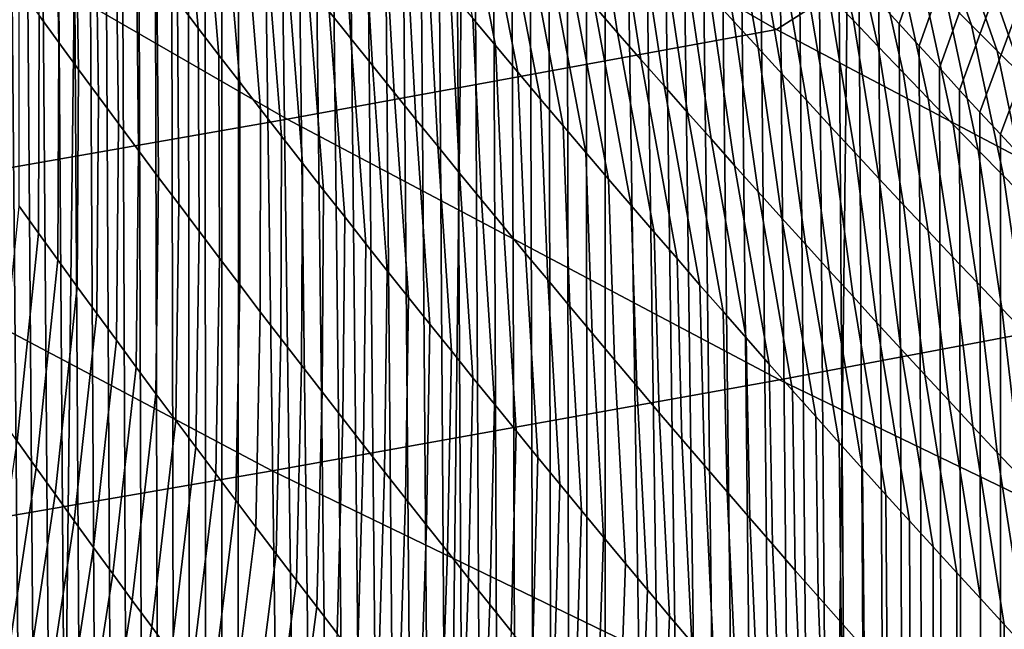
# Model space of a CAD drawing. Header units: metres. Extents: x -240 to 45, y -77 to 27.
# Tile 774 of 1056: x 2.895 to 4.474, y -22.282 to -21.306. Entities that reach past the tile are written whole.
import ezdxf

# ---------------------------------------------------------------- set-up
doc = ezdxf.new("R2010")
doc.units = ezdxf.units.M
doc.layers.add('solid_102011X2', color=7, linetype='CONTINUOUS')

msp = doc.modelspace()

# ---------------------------------------------------------------- linework, layer by layer
at = {"layer": 'solid_102011X2'}
for points in [[(2.919795, 26.634598), (2.297231, -26.697029), (1.673703, -26.745533), (2.297227, 26.697021)], [(3.541179, 26.558235), (2.919836, -26.634604), (2.297231, -26.697029), (2.919795, 26.634598)], [(4.16087, 26.46805), (3.541257, -26.558228), (2.919836, -26.634604), (3.541179, 26.558235)], [(4.777777, 26.364204), (4.160993, -26.468023), (3.541257, -26.558228), (4.16087, 26.46805)], [(5.392083, 26.246679), (4.77797, -26.364157), (4.160993, -26.468023), (4.777777, 26.364204)], [(2.65748, -60.200001, 112.47805), (3.220643, -60.200001, 113.304062), (2.691651, -19.426447, 112.530777), (2.667035, -19.39591, 112.492836)], [(3.220643, -60.200001, 113.304062), (2.716454, -19.457182, 112.568825), (2.691651, -19.426447, 112.530777)], [(3.220643, -60.200001, 113.304062), (2.741442, -19.488104, 112.606964), (2.716454, -19.457182, 112.568825)], [(3.220643, -60.200001, 113.304062), (2.766613, -19.519205, 112.645195), (2.741442, -19.488104, 112.606964)], [(3.220643, -60.200001, 113.304062), (2.791961, -19.550482, 112.683502), (2.766613, -19.519205, 112.645195)], [(3.220643, -60.200001, 113.304062), (2.817485, -19.581926, 112.721878), (2.791961, -19.550482, 112.683502)], [(3.220643, -60.200001, 113.304062), (2.84318, -19.613529, 112.760323), (2.817485, -19.581926, 112.721878)], [(3.220643, -60.200001, 113.304062), (2.869044, -19.645285, 112.798828), (2.84318, -19.613529, 112.760323)], [(3.220643, -60.200001, 113.304062), (2.895072, -19.677185, 112.837387), (2.869044, -19.645285, 112.798828)], [(3.220643, -60.200001, 113.304062), (2.921261, -19.709223, 112.875992), (2.895072, -19.677185, 112.837387)], [(3.220643, -60.200001, 113.304062), (2.947608, -19.741392, 112.914627), (2.921261, -19.709223, 112.875992)], [(3.220643, -60.200001, 113.304062), (2.974109, -19.773687, 112.9533), (2.947608, -19.741392, 112.914627)], [(3.220643, -60.200001, 113.304062), (3.000759, -19.806097, 112.991997), (2.974109, -19.773687, 112.9533)], [(3.220643, -60.200001, 113.304062), (3.027556, -19.838617, 113.030708), (3.000759, -19.806097, 112.991997)], [(3.220643, -60.200001, 113.304062), (3.054495, -19.871239, 113.069435), (3.027556, -19.838617, 113.030708)], [(3.220643, -60.200001, 113.304062), (3.081573, -19.903957, 113.108162), (3.054495, -19.871239, 113.069435)], [(3.220643, -60.200001, 113.304062), (3.108785, -19.936764, 113.146889), (3.081573, -19.903957, 113.108162)], [(3.220643, -60.200001, 113.304062), (3.136127, -19.96965, 113.1856), (3.108785, -19.936764, 113.146889)], [(3.220643, -60.200001, 113.304062), (3.163596, -20.002611, 113.224304), (3.136127, -19.96965, 113.1856)], [(3.220643, -60.200001, 113.304062), (3.191186, -20.035637, 113.262978), (3.163596, -20.002611, 113.224304)], [(3.220643, -60.200001, 113.304062), (3.218895, -20.068726, 113.301628), (3.191186, -20.035637, 113.262978)], [(3.220643, -60.200001, 113.304062), (3.246717, -20.101864, 113.34024), (3.218895, -20.068726, 113.301628)], [(3.220643, -60.200001, 113.304062), (3.824279, -60.200001, 114.100967), (3.274648, -20.135048, 113.378815), (3.246717, -20.101864, 113.34024)], [(3.824279, -60.200001, 114.100967), (3.302721, -20.168335, 113.417389), (3.274648, -20.135048, 113.378815)], [(3.824279, -60.200001, 114.100967), (3.330968, -20.201778, 113.456009), (3.302721, -20.168335, 113.417389)], [(3.824279, -60.200001, 114.100967), (3.359385, -20.235373, 113.494667), (3.330968, -20.201778, 113.456009)], [(3.824279, -60.200001, 114.100967), (3.387969, -20.269106, 113.533356), (3.359385, -20.235373, 113.494667)], [(3.824279, -60.200001, 114.100967), (3.416716, -20.302973, 113.572067), (3.387969, -20.269106, 113.533356)], [(3.824279, -60.200001, 114.100967), (3.445621, -20.336966, 113.610802), (3.416716, -20.302973, 113.572067)], [(3.824279, -60.200001, 114.100967), (3.474681, -20.371075, 113.649551), (3.445621, -20.336966, 113.610802)], [(3.824279, -60.200001, 114.100967), (3.503892, -20.405291, 113.688301), (3.474681, -20.371075, 113.649551)], [(3.824279, -60.200001, 114.100967), (3.533249, -20.43961, 113.727051), (3.503892, -20.405291, 113.688301)], [(3.824279, -60.200001, 114.100967), (3.562749, -20.474018, 113.765793), (3.533249, -20.43961, 113.727051)], [(3.824279, -60.200001, 114.100967), (3.592387, -20.508512, 113.80452), (3.562749, -20.474018, 113.765793)], [(3.824279, -60.200001, 114.100967), (3.622159, -20.543083, 113.843231), (3.592387, -20.508512, 113.80452)], [(3.824279, -60.200001, 114.100967), (3.652061, -20.577721, 113.881912), (3.622159, -20.543083, 113.843231)], [(3.831922, -20.575392, 77.648399), (3.33854, -20.877399, 73.470161), (4.108436, -21.321186, 73.341698), (4.582441, -21.020685, 77.529274)], [(3.824279, -60.200001, 114.100967), (3.682088, -20.612417, 113.920555), (3.652061, -20.577721, 113.881912)], [(3.824279, -60.200001, 114.100967), (3.712236, -20.647167, 113.959167), (3.682088, -20.612417, 113.920555)], [(3.824279, -60.200001, 114.100967), (3.7425, -20.681959, 113.997726), (3.712236, -20.647167, 113.959167)], [(3.824279, -60.200001, 114.100967), (3.772876, -20.716785, 114.03624), (3.7425, -20.681959, 113.997726)], [(3.824279, -60.200001, 114.100967), (3.803359, -20.75164, 114.074692), (3.772876, -20.716785, 114.03624)], [(3.824279, -60.200001, 114.100967), (3.833944, -20.786514, 114.113083), (3.803359, -20.75164, 114.074692)], [(3.824279, -60.200001, 114.100967), (4.466887, -60.200001, 114.866798), (3.864627, -20.821398, 114.151398), (3.833944, -20.786514, 114.113083)], [(4.466887, -60.200001, 114.866798), (3.895403, -20.856285, 114.189644), (3.864627, -20.821398, 114.151398)], [(4.454034, -20.885672, 114.87014), (4.420506, -20.848385, 114.832054), (4.272669, -21.276636, 114.643425), (4.304875, -21.311993, 114.680931)], [(4.466887, -60.200001, 114.866798), (3.926267, -20.891167, 114.227798), (3.895403, -20.856285, 114.189644)], [(4.108436, -21.321186, 73.341698), (3.33854, -20.877399, 73.470161), (2.549991, -21.018162, 69.34446), (3.323853, -21.464956, 69.208778)], [(4.487687, -20.922989, 114.90818), (4.454034, -20.885672, 114.87014), (4.304875, -21.311993, 114.680931), (4.337186, -21.347374, 114.718369)], [(4.466887, -60.200001, 114.866798), (3.957214, -20.926033, 114.265869), (3.926267, -20.891167, 114.227798)], [(4.466887, -60.200001, 114.866798), (3.988239, -20.96088, 114.303848), (3.957214, -20.926033, 114.265869)], [(4.521464, -20.960337, 114.946159), (4.487687, -20.922989, 114.90818), (4.337186, -21.347374, 114.718369), (4.369596, -21.382771, 114.755737)], [(3.152388, -20.988174, 88.138588), (3.181088, -21.318867, 88.43705), (3.147955, -21.275425, 88.476265), (3.118669, -20.944475, 88.177223)], [(4.466887, -60.200001, 114.866798), (4.019338, -20.995695, 114.341728), (3.988239, -20.96088, 114.303848)], [(4.555366, -20.997711, 114.984093), (4.521464, -20.960337, 114.946159), (4.369596, -21.382771, 114.755737), (4.402102, -21.418173, 114.79303)], [(2.951445, -21.013834, 88.712814), (2.957639, -21.341875, 89.019127), (2.925951, -21.298523, 89.05928), (2.919077, -20.970085, 88.752449)], [(3.186213, -21.03182, 88.100014), (3.214331, -21.362261, 88.397903), (3.181088, -21.318867, 88.43705), (3.152388, -20.988174, 88.138588)], [(3.595108, -21.025953, 86.949333), (3.657724, -21.346737, 87.24453), (3.621767, -21.303717, 87.281609), (3.55855, -20.982725, 86.985931)], [(4.466887, -60.200001, 114.866798), (4.050542, -21.030544, 114.379547), (4.019338, -20.995695, 114.341728)], [(3.408126, -21.044214, 87.505539), (3.425932, -21.335844, 87.831795), (3.391373, -21.29258, 87.869911), (3.372873, -21.00074, 87.543106)], [(3.810717, -21.052942, 86.366104), (3.85371, -21.326492, 86.695183), (3.816481, -21.283785, 86.73127), (3.772777, -21.010111, 86.401695)], [(3.99461, -21.054647, 85.814812), (4.040295, -21.308182, 86.154137), (4.001801, -21.265852, 86.189278), (3.955399, -21.012283, 85.849449)], [(4.589392, -21.035116, 115.021965), (4.555366, -20.997711, 114.984093), (4.402102, -21.418173, 114.79303), (4.434697, -21.453573, 114.830238)], [(3.323853, -21.464956, 69.208778), (2.549991, -21.018162, 69.34446), (1.728397, -21.158302, 65.230949), (2.506058, -21.608101, 65.087708)], [(2.983922, -21.057541, 88.673233), (2.98944, -21.385191, 88.979027), (2.957639, -21.341875, 89.019127), (2.951445, -21.013834, 88.712814)], [(3.631763, -21.069109, 86.912811), (3.693781, -21.389688, 87.207527), (3.657724, -21.346737, 87.24453), (3.595108, -21.025953, 86.949333)], [(4.582441, -21.020685, 77.529274), (4.108436, -21.321186, 73.341698), (4.893997, -21.735825, 73.210617), (5.348531, -21.437944, 77.407684)], [(4.176514, -21.06521, 85.266319), (4.231776, -21.306932, 85.608559), (4.192021, -21.265114, 85.642746), (4.13603, -21.023396, 85.300034)], [(4.331207, -21.059034, 84.740807), (4.421285, -21.314066, 85.065552), (4.380267, -21.272835, 85.098831), (4.289557, -21.017836, 84.773651)], [(3.220143, -21.075415, 88.061501), (3.247681, -21.405607, 88.358818), (3.214331, -21.362261, 88.397903), (3.186213, -21.03182, 88.100014)], [(3.443481, -21.087626, 87.468048), (3.460596, -21.379053, 87.793739), (3.425932, -21.335844, 87.831795), (3.408126, -21.044214, 87.505539)], [(4.466887, -60.200001, 114.866798), (4.081888, -21.065487, 114.417343), (4.050542, -21.030544, 114.379547)], [(4.623542, -21.072544, 115.059784), (4.589392, -21.035116, 115.021965), (4.434697, -21.453573, 114.830238), (4.467378, -21.488962, 114.867355)], [(3.01651, -21.101206, 88.63372), (3.021353, -21.428473, 88.938995), (2.98944, -21.385191, 88.979027), (2.983922, -21.057541, 88.673233)], [(3.84875, -21.095692, 86.330589), (3.891034, -21.369122, 86.659172), (3.85371, -21.326492, 86.695183), (3.810717, -21.052942, 86.366104)], [(4.033911, -21.096922, 85.780251), (4.078881, -21.350424, 86.119072), (4.040295, -21.308182, 86.154137), (3.99461, -21.054647, 85.814812)], [(4.372943, -21.100132, 84.708038), (4.462391, -21.355198, 85.032349), (4.421285, -21.314066, 85.065552), (4.331207, -21.059034, 84.740807)], [(4.512315, -21.089388, 84.195465), (4.625181, -21.344576, 84.512962), (4.582925, -21.304092, 84.545296), (4.469396, -21.048885, 84.227463)], [(3.254179, -21.118958, 88.023056), (3.281139, -21.448904, 88.319801), (3.247681, -21.405607, 88.358818), (3.220143, -21.075415, 88.061501)], [(3.668515, -21.112194, 86.876358), (3.729936, -21.432571, 87.170593), (3.693781, -21.389688, 87.207527), (3.631763, -21.069109, 86.912811)], [(4.466887, -60.200001, 114.866798), (4.11337, -21.100515, 114.455124), (4.081888, -21.065487, 114.417343)], [(4.217087, -21.10693, 85.232674), (4.271622, -21.348658, 85.574448), (4.231776, -21.306932, 85.608559), (4.176514, -21.06521, 85.266319)], [(4.657817, -21.109999, 115.097542), (4.623542, -21.072544, 115.059784), (4.467378, -21.488962, 114.867355), (4.500138, -21.52433, 114.904381)], [(3.478937, -21.130972, 87.430618), (3.495364, -21.422201, 87.755753), (3.460596, -21.379053, 87.793739), (3.443481, -21.087626, 87.468048)], [(3.049208, -21.144827, 88.594261), (3.053377, -21.471714, 88.899017), (3.021353, -21.428473, 88.938995), (3.01651, -21.101206, 88.63372)], [(3.886874, -21.138357, 86.295151), (3.928452, -21.411673, 86.623238), (3.891034, -21.369122, 86.659172), (3.84875, -21.095692, 86.330589)], [(4.073302, -21.139107, 85.745766), (4.117559, -21.392578, 86.084084), (4.078881, -21.350424, 86.119072), (4.033911, -21.096922, 85.780251)], [(4.466887, -60.200001, 114.866798), (4.144984, -21.13562, 114.492867), (4.11337, -21.100515, 114.455124)], [(4.257749, -21.148552, 85.199104), (4.311558, -21.390289, 85.540405), (4.271622, -21.348658, 85.574448), (4.217087, -21.10693, 85.232674)], [(4.414766, -21.141129, 84.675346), (4.503587, -21.396229, 84.999222), (4.462391, -21.355198, 85.032349), (4.372943, -21.100132, 84.708038)], [(3.28832, -21.162445, 87.984673), (3.314706, -21.492153, 88.280846), (3.281139, -21.448904, 88.319801), (3.254179, -21.118958, 88.023056)], [(3.705363, -21.155205, 86.839973), (3.76619, -21.475382, 87.133728), (3.729936, -21.432571, 87.170593), (3.668515, -21.112194, 86.876358)], [(3.514494, -21.174257, 87.393257), (3.530235, -21.46529, 87.717842), (3.495364, -21.422201, 87.755753), (3.478937, -21.130972, 87.430618)], [(3.925091, -21.180941, 86.259789), (3.965964, -21.454142, 86.587372), (3.928452, -21.411673, 86.623238), (3.886874, -21.138357, 86.295151)], [(4.112785, -21.1812, 85.711349), (4.156331, -21.434645, 86.049164), (4.117559, -21.392578, 86.084084), (4.073302, -21.139107, 85.745766)], [(4.466887, -60.200001, 114.866798), (4.176725, -21.170794, 114.530571), (4.144984, -21.13562, 114.492867)], [(3.082014, -21.188404, 88.554871), (3.085513, -21.514917, 88.8591), (3.053377, -21.471714, 88.899017), (3.049208, -21.144827, 88.594261)], [(3.742307, -21.198141, 86.803665), (3.802542, -21.518124, 87.096947), (3.76619, -21.475382, 87.133728), (3.705363, -21.155205, 86.839973)], [(4.298499, -21.190077, 85.165604), (4.351585, -21.431826, 85.506439), (4.311558, -21.390289, 85.540405), (4.257749, -21.148552, 85.199104)], [(4.456676, -21.182024, 84.642723), (4.544872, -21.43716, 84.966171), (4.503587, -21.396229, 84.999222), (4.414766, -21.141129, 84.675346)], [(3.322566, -21.205879, 87.94635), (3.34838, -21.535351, 88.241951), (3.314706, -21.492153, 88.280846), (3.28832, -21.162445, 87.984673)], [(4.466887, -60.200001, 114.866798), (4.20859, -21.206028, 114.568237), (4.176725, -21.170794, 114.530571)], [(3.550152, -21.217476, 87.355972), (3.565209, -21.50832, 87.679993), (3.530235, -21.46529, 87.717842), (3.514494, -21.174257, 87.393257)], [(3.9634, -21.223438, 86.224495), (4.00357, -21.496531, 86.55159), (3.965964, -21.454142, 86.587372), (3.925091, -21.180941, 86.259789)], [(4.152358, -21.223204, 85.677017), (4.195196, -21.476625, 86.014328), (4.156331, -21.434645, 86.049164), (4.112785, -21.1812, 85.711349)], [(4.498672, -21.222816, 84.610176), (4.586246, -21.477991, 84.933189), (4.544872, -21.43716, 84.966171), (4.456676, -21.182024, 84.642723)], [(3.11493, -21.231937, 88.515533), (3.11776, -21.558081, 88.819237), (3.085513, -21.514917, 88.8591), (3.082014, -21.188404, 88.554871)], [(3.779346, -21.241001, 86.767433), (3.838992, -21.560791, 87.060234), (3.802542, -21.518124, 87.096947), (3.742307, -21.198141, 86.803665)], [(4.339339, -21.231504, 85.132179), (4.391704, -21.473267, 85.472542), (4.351585, -21.431826, 85.506439), (4.298499, -21.190077, 85.165604)], [(3.356917, -21.249256, 87.908096), (3.382161, -21.578497, 88.203125), (3.34838, -21.535351, 88.241951), (3.322566, -21.205879, 87.94635)], [(3.585909, -21.26063, 87.318756), (3.600286, -21.551289, 87.64222), (3.565209, -21.50832, 87.679993), (3.550152, -21.217476, 87.355972)], [(4.466887, -60.200001, 114.866798), (4.240572, -21.24131, 114.605858), (4.20859, -21.206028, 114.568237)], [(3.147955, -21.275425, 88.476265), (3.150119, -21.601202, 88.779442), (3.11776, -21.558081, 88.819237), (3.11493, -21.231937, 88.515533)], [(4.001801, -21.265852, 86.189278), (4.041271, -21.538837, 86.515877), (4.00357, -21.496531, 86.55159), (3.9634, -21.223438, 86.224495)], [(4.192021, -21.265114, 85.642746), (4.234153, -21.518515, 85.979561), (4.195196, -21.476625, 86.014328), (4.152358, -21.223204, 85.677017)], [(4.380267, -21.272835, 85.098831), (4.431913, -21.514614, 85.438728), (4.391704, -21.473267, 85.472542), (4.339339, -21.231504, 85.132179)], [(3.391373, -21.29258, 87.869911), (3.41605, -21.621592, 88.164368), (3.382161, -21.578497, 88.203125), (3.356917, -21.249256, 87.908096)], [(3.816481, -21.283785, 86.73127), (3.87554, -21.603386, 87.02359), (3.838992, -21.560791, 87.060234), (3.779346, -21.241001, 86.767433)], [(4.466887, -60.200001, 114.866798), (4.272669, -21.276636, 114.643425), (4.240572, -21.24131, 114.605858)], [(2.925951, -21.298523, 89.05928), (2.924953, -21.647345, 89.345955), (2.893935, -21.604303, 89.386765), (2.894375, -21.255135, 89.099495)], [(3.621767, -21.303717, 87.281609), (3.635465, -21.594194, 87.604515), (3.600286, -21.551289, 87.64222), (3.585909, -21.26063, 87.318756)], [(4.040295, -21.308182, 86.154137), (4.079065, -21.581062, 86.480247), (4.041271, -21.538837, 86.515877), (4.001801, -21.265852, 86.189278)], [(4.231776, -21.306932, 85.608559), (4.273203, -21.560316, 85.94487), (4.234153, -21.518515, 85.979561), (4.192021, -21.265114, 85.642746)], [(3.181088, -21.318867, 88.43705), (3.182588, -21.644283, 88.739708), (3.150119, -21.601202, 88.779442), (3.147955, -21.275425, 88.476265)], [(4.466887, -60.200001, 114.866798), (4.304875, -21.311993, 114.680931), (4.272669, -21.276636, 114.643425)], [(4.421285, -21.314066, 85.065552), (4.472214, -21.555864, 85.404984), (4.431913, -21.514614, 85.438728), (4.380267, -21.272835, 85.098831)], [(3.425932, -21.335844, 87.831795), (3.450046, -21.664633, 88.125671), (3.41605, -21.621592, 88.164368), (3.391373, -21.29258, 87.869911)], [(3.85371, -21.326492, 86.695183), (3.912184, -21.645908, 86.98703), (3.87554, -21.603386, 87.02359), (3.816481, -21.283785, 86.73127)], [(2.957639, -21.341875, 89.019127), (2.956086, -21.690353, 89.305199), (2.924953, -21.647345, 89.345955), (2.925951, -21.298523, 89.05928)], [(3.657724, -21.346737, 87.24453), (3.670747, -21.637035, 87.566879), (3.635465, -21.594194, 87.604515), (3.621767, -21.303717, 87.281609)], [(4.078881, -21.350424, 86.119072), (4.116955, -21.623205, 86.444687), (4.079065, -21.581062, 86.480247), (4.040295, -21.308182, 86.154137)], [(4.271622, -21.348658, 85.574448), (4.312346, -21.602026, 85.910255), (4.273203, -21.560316, 85.94487), (4.231776, -21.306932, 85.608559)], [(4.466887, -60.200001, 114.866798), (4.337186, -21.347374, 114.718369), (4.304875, -21.311993, 114.680931)], [(3.214331, -21.362261, 88.397903), (3.215168, -21.687323, 88.700035), (3.182588, -21.644283, 88.739708), (3.181088, -21.318867, 88.43705)], [(4.893997, -21.735825, 73.210617), (4.108436, -21.321186, 73.341698), (3.323853, -21.464956, 69.208778), (4.113461, -21.88241, 69.070343)], [(3.891034, -21.369122, 86.659172), (3.948926, -21.688354, 86.950539), (3.912184, -21.645908, 86.98703), (3.85371, -21.326492, 86.695183)], [(4.462391, -21.355198, 85.032349), (4.512607, -21.597017, 85.371315), (4.472214, -21.555864, 85.404984), (4.421285, -21.314066, 85.065552)], [(2.98944, -21.385191, 88.979027), (2.987333, -21.733334, 89.264503), (2.956086, -21.690353, 89.305199), (2.957639, -21.341875, 89.019127)], [(3.460596, -21.379053, 87.793739), (3.484148, -21.707621, 88.087051), (3.450046, -21.664633, 88.125671), (3.425932, -21.335844, 87.831795)], [(3.693781, -21.389688, 87.207527), (3.706131, -21.679815, 87.529312), (3.670747, -21.637035, 87.566879), (3.657724, -21.346737, 87.24453)], [(4.117559, -21.392578, 86.084084), (4.15494, -21.665264, 86.409203), (4.116955, -21.623205, 86.444687), (4.078881, -21.350424, 86.119072)], [(4.311558, -21.390289, 85.540405), (4.351583, -21.643646, 85.875717), (4.312346, -21.602026, 85.910255), (4.271622, -21.348658, 85.574448)], [(4.466887, -60.200001, 114.866798), (4.369596, -21.382771, 114.755737), (4.337186, -21.347374, 114.718369)], [(4.503587, -21.396229, 84.999222), (4.55309, -21.638073, 85.337723), (4.512607, -21.597017, 85.371315), (4.462391, -21.355198, 85.032349)], [(3.247681, -21.405607, 88.358818), (3.247859, -21.73032, 88.660423), (3.215168, -21.687323, 88.700035), (3.214331, -21.362261, 88.397903)], [(3.928452, -21.411673, 86.623238), (3.985764, -21.730722, 86.914131), (3.948926, -21.688354, 86.950539), (3.891034, -21.369122, 86.659172)], [(3.021353, -21.428473, 88.938995), (3.018695, -21.776279, 89.223869), (2.987333, -21.733334, 89.264503), (2.98944, -21.385191, 88.979027)], [(3.495364, -21.422201, 87.755753), (3.518357, -21.750555, 88.048492), (3.484148, -21.707621, 88.087051), (3.460596, -21.379053, 87.793739)], [(3.729936, -21.432571, 87.170593), (3.741616, -21.722528, 87.491821), (3.706131, -21.679815, 87.529312), (3.693781, -21.389688, 87.207527)], [(4.351585, -21.431826, 85.506439), (4.390913, -21.685175, 85.841248), (4.351583, -21.643646, 85.875717), (4.311558, -21.390289, 85.540405)], [(4.466887, -60.200001, 114.866798), (4.402102, -21.418173, 114.79303), (4.369596, -21.382771, 114.755737)], [(3.281139, -21.448904, 88.319801), (3.280661, -21.773272, 88.62088), (3.247859, -21.73032, 88.660423), (3.247681, -21.405607, 88.358818)], [(4.156331, -21.434645, 86.049164), (4.193019, -21.707239, 86.373795), (4.15494, -21.665264, 86.409203), (4.117559, -21.392578, 86.084084)], [(3.530235, -21.46529, 87.717842), (3.552672, -21.793432, 88.010002), (3.518357, -21.750555, 88.048492), (3.495364, -21.422201, 87.755753)], [(3.965964, -21.454142, 86.587372), (4.022698, -21.773016, 86.877792), (3.985764, -21.730722, 86.914131), (3.928452, -21.411673, 86.623238)], [(4.466887, -60.200001, 114.866798), (4.434697, -21.453573, 114.830238), (4.402102, -21.418173, 114.79303)], [(3.053377, -21.471714, 88.899017), (3.050172, -21.819193, 89.183289), (3.018695, -21.776279, 89.223869), (3.021353, -21.428473, 88.938995)], [(3.76619, -21.475382, 87.133728), (3.777202, -21.765177, 87.454399), (3.741616, -21.722528, 87.491821), (3.729936, -21.432571, 87.170593)], [(4.195196, -21.476625, 86.014328), (4.231193, -21.749128, 86.338463), (4.193019, -21.707239, 86.373795), (4.156331, -21.434645, 86.049164)], [(4.391704, -21.473267, 85.472542), (4.430336, -21.72661, 85.806854), (4.390913, -21.685175, 85.841248), (4.351585, -21.431826, 85.506439)], [(3.314706, -21.492153, 88.280846), (3.313573, -21.816179, 88.581398), (3.280661, -21.773272, 88.62088), (3.281139, -21.448904, 88.319801)], [(4.00357, -21.496531, 86.55159), (4.059729, -21.815231, 86.84153), (4.022698, -21.773016, 86.877792), (3.965964, -21.454142, 86.587372)], [(4.466887, -60.200001, 114.866798), (4.467378, -21.488962, 114.867355), (4.434697, -21.453573, 114.830238)], [(4.113461, -21.88241, 69.070343), (3.323853, -21.464956, 69.208778), (2.506058, -21.608101, 65.087708), (3.299543, -22.028368, 64.941551)], [(3.565209, -21.50832, 87.679993), (3.587093, -21.836254, 87.971588), (3.552672, -21.793432, 88.010002), (3.530235, -21.46529, 87.717842)], [(3.085513, -21.514917, 88.8591), (3.081763, -21.862074, 89.142769), (3.050172, -21.819193, 89.183289), (3.053377, -21.471714, 88.899017)], [(3.802542, -21.518124, 87.096947), (3.81289, -21.807756, 87.417053), (3.777202, -21.765177, 87.454399), (3.76619, -21.475382, 87.133728)], [(4.234153, -21.518515, 85.979561), (4.269463, -21.790932, 86.3032), (4.231193, -21.749128, 86.338463), (4.195196, -21.476625, 86.014328)], [(4.431913, -21.514614, 85.438728), (4.469852, -21.767954, 85.772537), (4.430336, -21.72661, 85.806854), (4.391704, -21.473267, 85.472542)], [(3.34838, -21.535351, 88.241951), (3.346594, -21.859043, 88.541977), (3.313573, -21.816179, 88.581398), (3.314706, -21.492153, 88.280846)], [(4.041271, -21.538837, 86.515877), (4.096857, -21.857368, 86.805344), (4.059729, -21.815231, 86.84153), (4.00357, -21.496531, 86.55159)], [(4.466887, -60.200001, 114.866798), (5.14687, -60.200001, 115.599648), (4.500138, -21.52433, 114.904381), (4.467378, -21.488962, 114.867355)], [(3.11776, -21.558081, 88.819237), (3.113469, -21.904919, 89.10231), (3.081763, -21.862074, 89.142769), (3.085513, -21.514917, 88.8591)], [(3.600286, -21.551289, 87.64222), (3.621619, -21.879017, 87.933235), (3.587093, -21.836254, 87.971588), (3.565209, -21.50832, 87.679993)], [(3.838992, -21.560791, 87.060234), (3.848678, -21.850271, 87.379776), (3.81289, -21.807756, 87.417053), (3.802542, -21.518124, 87.096947)], [(4.472214, -21.555864, 85.404984), (4.509462, -21.809204, 85.738297), (4.469852, -21.767954, 85.772537), (4.431913, -21.514614, 85.438728)], [(4.273203, -21.560316, 85.94487), (4.307827, -21.832651, 86.268021), (4.269463, -21.790932, 86.3032), (4.234153, -21.518515, 85.979561)], [(3.382161, -21.578497, 88.203125), (3.379726, -21.901859, 88.502625), (3.346594, -21.859043, 88.541977), (3.34838, -21.535351, 88.241951)], [(4.079065, -21.581062, 86.480247), (4.134082, -21.899426, 86.769234), (4.096857, -21.857368, 86.805344), (4.041271, -21.538837, 86.515877)], [(3.150119, -21.601202, 88.779442), (3.145288, -21.947727, 89.061913), (3.113469, -21.904919, 89.10231), (3.11776, -21.558081, 88.819237)], [(3.635465, -21.594194, 87.604515), (3.656251, -21.921724, 87.894958), (3.621619, -21.879017, 87.933235), (3.600286, -21.551289, 87.64222)], [(3.87554, -21.603386, 87.02359), (3.884567, -21.892715, 87.342575), (3.848678, -21.850271, 87.379776), (3.838992, -21.560791, 87.060234)], [(4.312346, -21.602026, 85.910255), (4.346287, -21.874281, 86.23291), (4.307827, -21.832651, 86.268021), (4.273203, -21.560316, 85.94487)], [(4.512607, -21.597017, 85.371315), (4.549166, -21.850359, 85.704132), (4.509462, -21.809204, 85.738297), (4.472214, -21.555864, 85.404984)], [(3.41605, -21.621592, 88.164368), (3.412967, -21.944628, 88.463333), (3.379726, -21.901859, 88.502625), (3.382161, -21.578497, 88.203125)], [(4.116955, -21.623205, 86.444687), (4.171404, -21.941402, 86.7332), (4.134082, -21.899426, 86.769234), (4.079065, -21.581062, 86.480247)], [(3.670747, -21.637035, 87.566879), (3.690988, -21.964371, 87.856743), (3.656251, -21.921724, 87.894958), (3.635465, -21.594194, 87.604515)], [(3.299543, -22.028368, 64.941551), (2.506058, -21.608101, 65.087708), (1.653828, -21.750774, 60.979645), (2.451013, -22.173861, 60.825363)], [(2.860309, -21.938087, 89.686569), (2.893935, -21.604303, 89.386765), (2.924953, -21.647345, 89.345955), (2.890687, -21.980703, 89.64518)], [(3.182588, -21.644283, 88.739708), (3.177221, -21.990501, 89.021576), (3.145288, -21.947727, 89.061913), (3.150119, -21.601202, 88.779442)], [(3.912184, -21.645908, 86.98703), (3.920556, -21.935089, 87.30545), (3.884567, -21.892715, 87.342575), (3.87554, -21.603386, 87.02359)], [(4.351583, -21.643646, 85.875717), (4.384843, -21.915825, 86.197884), (4.346287, -21.874281, 86.23291), (4.312346, -21.602026, 85.910255)], [(3.450046, -21.664633, 88.125671), (3.446318, -21.987349, 88.42411), (3.412967, -21.944628, 88.463333), (3.41605, -21.621592, 88.164368)], [(4.15494, -21.665264, 86.409203), (4.208824, -21.983299, 86.697235), (4.171404, -21.941402, 86.7332), (4.116955, -21.623205, 86.444687)], [(3.215168, -21.687323, 88.700035), (3.209268, -22.033237, 88.9813), (3.177221, -21.990501, 89.021576), (3.182588, -21.644283, 88.739708)], [(3.706131, -21.679815, 87.529312), (3.725831, -22.006956, 87.818604), (3.690988, -21.964371, 87.856743), (3.670747, -21.637035, 87.566879)], [(4.390913, -21.685175, 85.841248), (4.423494, -21.957279, 86.162926), (4.384843, -21.915825, 86.197884), (4.351583, -21.643646, 85.875717)], [(2.890687, -21.980703, 89.64518), (2.924953, -21.647345, 89.345955), (2.956086, -21.690353, 89.305199), (2.921183, -22.023294, 89.603844)], [(3.948926, -21.688354, 86.950539), (3.956644, -21.977392, 87.268402), (3.920556, -21.935089, 87.30545), (3.912184, -21.645908, 86.98703)], [(3.484148, -21.707621, 88.087051), (3.479778, -22.03002, 88.384956), (3.446318, -21.987349, 88.42411), (3.450046, -21.664633, 88.125671)], [(4.193019, -21.707239, 86.373795), (4.246341, -22.025116, 86.661354), (4.208824, -21.983299, 86.697235), (4.15494, -21.665264, 86.409203)], [(2.921183, -22.023294, 89.603844), (2.956086, -21.690353, 89.305199), (2.987333, -21.733334, 89.264503), (2.951797, -22.065861, 89.562569)], [(3.247859, -21.73032, 88.660423), (3.241428, -22.075935, 88.941086), (3.209268, -22.033237, 88.9813), (3.215168, -21.687323, 88.700035)], [(3.741616, -21.722528, 87.491821), (3.760777, -22.049482, 87.78054), (3.725831, -22.006956, 87.818604), (3.706131, -21.679815, 87.529312)], [(3.985764, -21.730722, 86.914131), (3.992832, -22.019625, 87.231422), (3.956644, -21.977392, 87.268402), (3.948926, -21.688354, 86.950539)], [(4.430336, -21.72661, 85.806854), (4.462241, -21.998644, 86.128044), (4.423494, -21.957279, 86.162926), (4.390913, -21.685175, 85.841248)], [(3.518357, -21.750555, 88.048492), (3.513347, -22.072643, 88.345871), (3.479778, -22.03002, 88.384956), (3.484148, -21.707621, 88.087051)], [(4.231193, -21.749128, 86.338463), (4.283956, -22.066849, 86.625542), (4.246341, -22.025116, 86.661354), (4.193019, -21.707239, 86.373795)], [(3.777202, -21.765177, 87.454399), (3.795828, -22.091946, 87.742546), (3.760777, -22.049482, 87.78054), (3.741616, -21.722528, 87.491821)], [(2.951797, -22.065861, 89.562569), (2.987333, -21.733334, 89.264503), (3.018695, -21.776279, 89.223869), (2.982527, -22.108402, 89.521347)], [(3.280661, -21.773272, 88.62088), (3.273702, -22.118593, 88.90094), (3.241428, -22.075935, 88.941086), (3.247859, -21.73032, 88.660423)], [(4.022698, -21.773016, 86.877792), (4.029119, -22.061785, 87.194519), (3.992832, -22.019625, 87.231422), (3.985764, -21.730722, 86.914131)], [(5.694142, -22.120768, 73.077103), (4.893997, -21.735825, 73.210617), (4.113461, -21.88241, 69.070343), (4.917727, -22.26997, 68.929337)], [(4.469852, -21.767954, 85.772537), (4.501084, -22.039921, 86.093231), (4.462241, -21.998644, 86.128044), (4.430336, -21.72661, 85.806854)], [(3.552672, -21.793432, 88.010002), (3.547025, -22.115215, 88.306847), (3.513347, -22.072643, 88.345871), (3.518357, -21.750555, 88.048492)], [(4.269463, -21.790932, 86.3032), (4.321668, -22.1085, 86.589813), (4.283956, -22.066849, 86.625542), (4.231193, -21.749128, 86.338463)], [(3.81289, -21.807756, 87.417053), (3.830983, -22.134348, 87.70462), (3.795828, -22.091946, 87.742546), (3.777202, -21.765177, 87.454399)], [(4.509462, -21.809204, 85.738297), (4.540022, -22.081106, 86.058502), (4.501084, -22.039921, 86.093231), (4.469852, -21.767954, 85.772537)], [(2.982527, -22.108402, 89.521347), (3.018695, -21.776279, 89.223869), (3.050172, -21.819193, 89.183289), (3.013375, -22.150915, 89.480186)], [(3.313573, -21.816179, 88.581398), (3.306089, -22.161211, 88.860847), (3.273702, -22.118593, 88.90094), (3.280661, -21.773272, 88.62088)], [(4.059729, -21.815231, 86.84153), (4.065505, -22.10387, 87.157692), (4.029119, -22.061785, 87.194519), (4.022698, -21.773016, 86.877792)], [(3.587093, -21.836254, 87.971588), (3.580812, -22.157734, 88.267891), (3.547025, -22.115215, 88.306847), (3.552672, -21.793432, 88.010002)], [(4.307827, -21.832651, 86.268021), (4.359478, -22.150068, 86.554153), (4.321668, -22.1085, 86.589813), (4.269463, -21.790932, 86.3032)], [(3.346594, -21.859043, 88.541977), (3.338589, -22.203791, 88.820824), (3.306089, -22.161211, 88.860847), (3.313573, -21.816179, 88.581398)], [(3.848678, -21.850271, 87.379776), (3.866242, -22.176683, 87.666771), (3.830983, -22.134348, 87.70462), (3.81289, -21.807756, 87.417053)], [(4.096857, -21.857368, 86.805344), (4.10199, -22.145882, 87.120949), (4.065505, -22.10387, 87.157692), (4.059729, -21.815231, 86.84153)], [(3.013375, -22.150915, 89.480186), (3.050172, -21.819193, 89.183289), (3.081763, -21.862074, 89.142769), (3.04434, -22.193399, 89.439079)], [(4.346287, -21.874281, 86.23291), (4.397386, -22.191551, 86.51857), (4.359478, -22.150068, 86.554153), (4.307827, -21.832651, 86.268021)], [(3.621619, -21.879017, 87.933235), (3.614707, -22.200203, 88.229004), (3.580812, -22.157734, 88.267891), (3.587093, -21.836254, 87.971588)], [(3.04434, -22.193399, 89.439079), (3.081763, -21.862074, 89.142769), (3.113469, -21.904919, 89.10231), (3.075422, -22.235855, 89.398033)], [(3.379726, -21.901859, 88.502625), (3.371202, -22.246326, 88.780869), (3.338589, -22.203791, 88.820824), (3.346594, -21.859043, 88.541977)], [(3.884567, -21.892715, 87.342575), (3.901604, -22.218956, 87.628998), (3.866242, -22.176683, 87.666771), (3.848678, -21.850271, 87.379776)], [(4.134082, -21.899426, 86.769234), (4.138575, -22.187817, 87.084274), (4.10199, -22.145882, 87.120949), (4.096857, -21.857368, 86.805344)], [(3.656251, -21.921724, 87.894958), (3.648709, -22.242617, 88.190193), (3.614707, -22.200203, 88.229004), (3.621619, -21.879017, 87.933235)], [(4.384843, -21.915825, 86.197884), (4.435392, -22.23295, 86.483063), (4.397386, -22.191551, 86.51857), (4.346287, -21.874281, 86.23291)], [(4.917727, -22.26997, 68.929337), (4.113461, -21.88241, 69.070343), (3.299543, -22.028368, 64.941551), (4.107759, -22.418549, 64.792679)], [(3.920556, -21.935089, 87.30545), (3.937069, -22.261162, 87.591293), (3.901604, -22.218956, 87.628998), (3.884567, -21.892715, 87.342575)], [(3.075422, -22.235855, 89.398033), (3.113469, -21.904919, 89.10231), (3.145288, -21.947727, 89.061913), (3.10662, -22.278282, 89.357048)], [(3.412967, -21.944628, 88.463333), (3.403927, -22.28882, 88.740974), (3.371202, -22.246326, 88.780869), (3.379726, -21.901859, 88.502625)], [(4.171404, -21.941402, 86.7332), (4.17526, -22.229677, 87.047668), (4.138575, -22.187817, 87.084274), (4.134082, -21.899426, 86.769234)], [(3.690988, -21.964371, 87.856743), (3.68282, -22.284977, 88.151443), (3.648709, -22.242617, 88.190193), (3.656251, -21.921724, 87.894958)], [(4.423494, -21.957279, 86.162926), (4.473497, -22.274263, 86.447632), (4.435392, -22.23295, 86.483063), (4.384843, -21.915825, 86.197884)], [(3.446318, -21.987349, 88.42411), (3.436765, -22.33127, 88.701141), (3.403927, -22.28882, 88.740974), (3.412967, -21.944628, 88.463333)], [(3.956644, -21.977392, 87.268402), (3.972638, -22.303301, 87.553665), (3.937069, -22.261162, 87.591293), (3.920556, -21.935089, 87.30545)], [(4.208824, -21.983299, 86.697235), (4.212045, -22.271461, 87.011147), (4.17526, -22.229677, 87.047668), (4.171404, -21.941402, 86.7332)], [(3.10662, -22.278282, 89.357048), (3.145288, -21.947727, 89.061913), (3.177221, -21.990501, 89.021576), (3.137935, -22.320677, 89.316124)], [(4.462241, -21.998644, 86.128044), (4.511701, -22.315491, 86.412277), (4.473497, -22.274263, 86.447632), (4.423494, -21.957279, 86.162926)], [(3.725831, -22.006956, 87.818604), (3.717039, -22.32728, 88.11277), (3.68282, -22.284977, 88.151443), (3.690988, -21.964371, 87.856743)], [(2.840899, -22.322254, 89.933777), (2.890687, -21.980703, 89.64518), (2.921183, -22.023294, 89.603844), (2.870782, -22.364388, 89.891861)], [(3.137935, -22.320677, 89.316124), (3.177221, -21.990501, 89.021576), (3.209268, -22.033237, 88.9813), (3.169367, -22.363041, 89.275253)], [(3.479778, -22.03002, 88.384956), (3.469716, -22.373678, 88.661377), (3.436765, -22.33127, 88.701141), (3.446318, -21.987349, 88.42411)], [(3.992832, -22.019625, 87.231422), (4.008308, -22.345371, 87.516113), (3.972638, -22.303301, 87.553665), (3.956644, -21.977392, 87.268402)], [(4.246341, -22.025116, 86.661354), (4.248929, -22.313168, 86.974701), (4.212045, -22.271461, 87.011147), (4.208824, -21.983299, 86.697235)], [(3.760777, -22.049482, 87.78054), (3.751365, -22.36953, 88.074158), (3.717039, -22.32728, 88.11277), (3.725831, -22.006956, 87.818604)], [(4.501084, -22.039921, 86.093231), (4.550002, -22.35663, 86.376991), (4.511701, -22.315491, 86.412277), (4.462241, -21.998644, 86.128044)], [(2.870782, -22.364388, 89.891861), (2.921183, -22.023294, 89.603844), (2.951797, -22.065861, 89.562569), (2.900786, -22.406504, 89.850006)], [(4.029119, -22.061785, 87.194519), (4.044081, -22.387375, 87.47863), (4.008308, -22.345371, 87.516113), (3.992832, -22.019625, 87.231422)], [(4.107759, -22.418549, 64.792679), (3.299543, -22.028368, 64.941551), (2.451013, -22.173861, 60.825363), (3.263, -22.566668, 60.668217)], [(3.169367, -22.363041, 89.275253), (3.209268, -22.033237, 88.9813), (3.241428, -22.075935, 88.941086), (3.200915, -22.405373, 89.234451)], [(3.513347, -22.072643, 88.345871), (3.502778, -22.416039, 88.621681), (3.469716, -22.373678, 88.661377), (3.479778, -22.03002, 88.384956)], [(4.283956, -22.066849, 86.625542), (4.285914, -22.354795, 86.938324), (4.248929, -22.313168, 86.974701), (4.246341, -22.025116, 86.661354)], [(3.795828, -22.091946, 87.742546), (3.785798, -22.41172, 88.035622), (3.751365, -22.36953, 88.074158), (3.760777, -22.049482, 87.78054)], [(2.900786, -22.406504, 89.850006), (2.951797, -22.065861, 89.562569), (2.982527, -22.108402, 89.521347), (2.93091, -22.448599, 89.808205)], [(4.065505, -22.10387, 87.157692), (4.079957, -22.429306, 87.441231), (4.044081, -22.387375, 87.47863), (4.029119, -22.061785, 87.194519)], [(4.321668, -22.1085, 86.589813), (4.322999, -22.396345, 86.902031), (4.285914, -22.354795, 86.938324), (4.283956, -22.066849, 86.625542)], [(3.200915, -22.405373, 89.234451), (3.241428, -22.075935, 88.941086), (3.273702, -22.118593, 88.90094), (3.232579, -22.447672, 89.19371)], [(3.547025, -22.115215, 88.306847), (3.535953, -22.458353, 88.582047), (3.502778, -22.416039, 88.621681), (3.513347, -22.072643, 88.345871)], [(3.830983, -22.134348, 87.70462), (3.820338, -22.453854, 87.997162), (3.785798, -22.41172, 88.035622), (3.795828, -22.091946, 87.742546)], [(2.93091, -22.448599, 89.808205), (2.982527, -22.108402, 89.521347), (3.013375, -22.150915, 89.480186), (2.961154, -22.490673, 89.766457)], [(3.580812, -22.157734, 88.267891), (3.56924, -22.500622, 88.542488), (3.535953, -22.458353, 88.582047), (3.547025, -22.115215, 88.306847)], [(4.10199, -22.145882, 87.120949), (4.115934, -22.471169, 87.4039), (4.079957, -22.429306, 87.441231), (4.065505, -22.10387, 87.157692)], [(4.359478, -22.150068, 86.554153), (4.360185, -22.437815, 86.865807), (4.322999, -22.396345, 86.902031), (4.321668, -22.1085, 86.589813)], [(3.232579, -22.447672, 89.19371), (3.273702, -22.118593, 88.90094), (3.306089, -22.161211, 88.860847), (3.264359, -22.489935, 89.153023)], [(3.866242, -22.176683, 87.666771), (3.854985, -22.495928, 87.958771), (3.820338, -22.453854, 87.997162), (3.830983, -22.134348, 87.70462)], [(4.138575, -22.187817, 87.084274), (4.152014, -22.512959, 87.366646), (4.115934, -22.471169, 87.4039), (4.10199, -22.145882, 87.120949)], [(2.961154, -22.490673, 89.766457), (3.013375, -22.150915, 89.480186), (3.04434, -22.193399, 89.439079), (2.991517, -22.532726, 89.72477)], [(3.264359, -22.489935, 89.153023), (3.306089, -22.161211, 88.860847), (3.338589, -22.203791, 88.820824), (3.296255, -22.532164, 89.112404)], [(3.614707, -22.200203, 88.229004), (3.602638, -22.542843, 88.502991), (3.56924, -22.500622, 88.542488), (3.580812, -22.157734, 88.267891)], [(4.397386, -22.191551, 86.51857), (4.397472, -22.479204, 86.829659), (4.360185, -22.437815, 86.865807), (4.359478, -22.150068, 86.554153)], [(3.263, -22.566668, 60.668217), (2.451013, -22.173861, 60.825363), (1.565637, -22.319046, 56.717819), (2.381281, -22.714489, 56.552315)], [(3.901604, -22.218956, 87.628998), (3.889738, -22.537941, 87.920448), (3.854985, -22.495928, 87.958771), (3.866242, -22.176683, 87.666771)], [(2.991517, -22.532726, 89.72477), (3.04434, -22.193399, 89.439079), (3.075422, -22.235855, 89.398033), (3.022001, -22.574755, 89.683136)], [(4.17526, -22.229677, 87.047668), (4.188198, -22.554676, 87.329468), (4.152014, -22.512959, 87.366646), (4.138575, -22.187817, 87.084274)], [(4.435392, -22.23295, 86.483063), (4.43486, -22.520514, 86.793587), (4.397472, -22.479204, 86.829659), (4.397386, -22.191551, 86.51857)], [(3.296255, -22.532164, 89.112404), (3.338589, -22.203791, 88.820824), (3.371202, -22.246326, 88.780869), (3.328267, -22.574356, 89.071846)], [(3.648709, -22.242617, 88.190193), (3.636147, -22.585014, 88.463562), (3.602638, -22.542843, 88.502991), (3.614707, -22.200203, 88.229004)], [(3.937069, -22.261162, 87.591293), (3.924597, -22.579893, 87.882202), (3.889738, -22.537941, 87.920448), (3.901604, -22.218956, 87.628998)], [(3.022001, -22.574755, 89.683136), (3.075422, -22.235855, 89.398033), (3.10662, -22.278282, 89.357048), (3.052603, -22.61676, 89.641556)], [(3.68282, -22.284977, 88.151443), (3.669768, -22.627136, 88.424202), (3.636147, -22.585014, 88.463562), (3.648709, -22.242617, 88.190193)], [(4.212045, -22.271461, 87.011147), (4.224483, -22.596323, 87.292366), (4.188198, -22.554676, 87.329468), (4.17526, -22.229677, 87.047668)], [(4.473497, -22.274263, 86.447632), (4.472348, -22.561741, 86.757591), (4.43486, -22.520514, 86.793587), (4.435392, -22.23295, 86.483063)], [(3.328267, -22.574356, 89.071846), (3.371202, -22.246326, 88.780869), (3.403927, -22.28882, 88.740974), (3.360394, -22.616512, 89.031357)], [(3.972638, -22.303301, 87.553665), (3.959562, -22.621784, 87.844025), (3.924597, -22.579893, 87.882202), (3.937069, -22.261162, 87.591293)], [(5.735564, -22.62709, 68.785942), (4.917727, -22.26997, 68.929337), (4.107759, -22.418549, 64.792679), (4.929613, -22.77809, 64.641296)], [(4.248929, -22.313168, 86.974701), (4.260873, -22.637894, 87.255341), (4.224483, -22.596323, 87.292366), (4.212045, -22.271461, 87.011147)], [(4.511701, -22.315491, 86.412277), (4.509938, -22.602884, 86.721664), (4.472348, -22.561741, 86.757591), (4.473497, -22.274263, 86.447632)], [(3.052603, -22.61676, 89.641556), (3.10662, -22.278282, 89.357048), (3.137935, -22.320677, 89.316124), (3.083325, -22.658743, 89.600044)]]:
    msp.add_3dface(points, dxfattribs=at)

doc.saveas('drawing.dxf')
